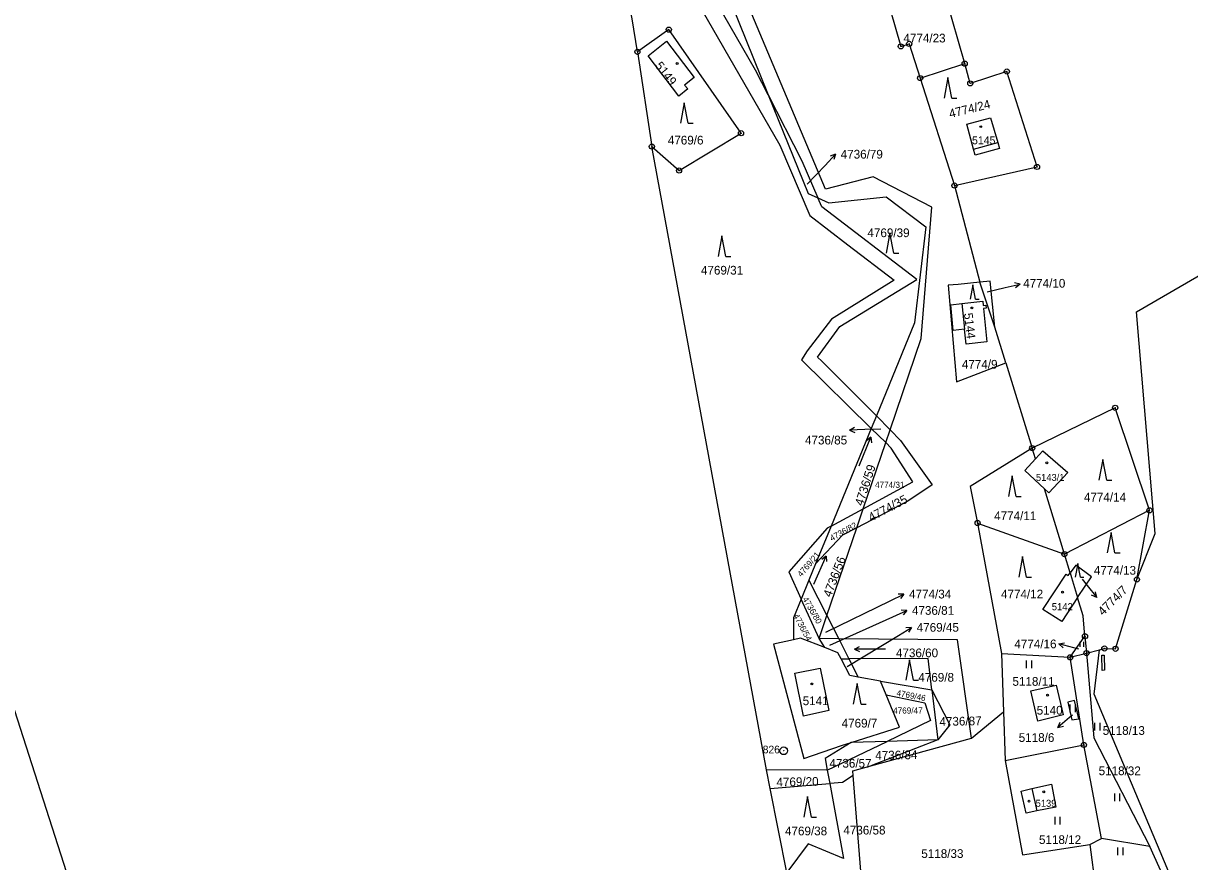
# Model space of a CAD drawing. Extents: x -733394 to -722299, y -1082822 to -1075049.
# Drawn here: x -724816.4 to -724589.1, y -1078801.7 to -1078638.2 of the extents above; entities that cross this region are included whole.
import ezdxf

# ---------------------------------------------------------------- set-up
doc = ezdxf.new("R2010")
doc.units = 0
for name, color, linetype in [('Hranice parcel', 7, 'Continuous'), ('Parcelní čísla', 7, 'Continuous'), ('Pop  PČ popisy', 7, 'Continuous'), ('Vnitřní kresba', 7, 'Continuous'), ('Značky bodu BP', 7, 'Continuous'), ('Značky budov', 7, 'Continuous'), ('Značky kultur', 7, 'Continuous')]:
    doc.layers.add(name, color=color, linetype=linetype)

msp = doc.modelspace()

# ---------------------------------------------------------------- linework, layer by layer
at = {"layer": 'Hranice parcel'}
for p, q in [((-724632.94, -1078646.1), (-724642.48, -1078612.44)), ((-724696.74, -1078643.79), (-724693.92, -1078662.26)), ((-724641.63, -1078648.91), (-724632.94, -1078646.1)), ((-724641.63, -1078648.91), (-724634.94, -1078669.86)), ((-724671.59, -1078783.81), (-724693.92, -1078662.26)), ((-724634.94, -1078669.86), (-724629.96, -1078688.69)), ((-724627.04, -1078697.49), (-724629.96, -1078688.69)), ((-724642.71, -1078696.65), (-724650.15, -1078714.79)), ((-724624.9, -1078704.44), (-724627.04, -1078697.49)), ((-724647.48, -1078717.48), (-724641.43, -1078699.7)), ((-724624.9, -1078704.44), (-724619.78, -1078721.05)), ((-724650.15, -1078714.79), (-724651.15, -1078717.22)), ((-724650.15, -1078714.79), (-724647.48, -1078717.48)), ((-724651.15, -1078717.22), (-724658.97, -1078736.26)), ((-724648.33, -1078719.99), (-724651.15, -1078717.22)), ((-724648.33, -1078719.99), (-724647.48, -1078717.48)), ((-724652.71, -1078732.87), (-724648.33, -1078719.99)), ((-724619.14, -1078723.14), (-724619.78, -1078721.05)), ((-724613.5, -1078741.72), (-724617.36, -1078729)), ((-724658.97, -1078736.26), (-724652.71, -1078732.87)), ((-724653.98, -1078736.57), (-724652.71, -1078732.87)), ((-724596.91, -1078733.18), (-724613.5, -1078741.72)), ((-724599.37, -1078746.67), (-724596.91, -1078733.18)), ((-724658.97, -1078736.26), (-724662, -1078743.63)), ((-724659.79, -1078753.68), (-724653.98, -1078736.57)), ((-724630.43, -1078735.66), (-724613.5, -1078741.72)), ((-724630.43, -1078735.66), (-724625.76, -1078761.1)), ((-724662, -1078743.63), (-724663.29, -1078746.78)), ((-724612.39, -1078745.36), (-724613.5, -1078741.72)), ((-724663.29, -1078746.78), (-724664.82, -1078750.51)), ((-724663.29, -1078746.78), (-724659.79, -1078753.68)), ((-724664.82, -1078750.51), (-724666.31, -1078754.14)), ((-724661.33, -1078758.19), (-724664.82, -1078750.51)), ((-724666.31, -1078754.14), (-724666.33, -1078758.41)), ((-724661.33, -1078758.19), (-724659.79, -1078753.68)), ((-724659.79, -1078753.68), (-724657.5, -1078758.22)), ((-724657.5, -1078758.22), (-724661.33, -1078758.19)), ((-724660.23, -1078759.95), (-724661.33, -1078758.19)), ((-724657.5, -1078758.22), (-724655.52, -1078762.13)), ((-724612.36, -1078761.84), (-724609.49, -1078757.73)), ((-724609.49, -1078757.73), (-724609.2, -1078761.02)), ((-724657.05, -1078762.14), (-724655.52, -1078762.13)), ((-724655.52, -1078762.13), (-724653.72, -1078765.69)), ((-724625.76, -1078761.1), (-724612.36, -1078761.84)), ((-724625.76, -1078761.1), (-724625.36, -1078772.47)), ((-724612.36, -1078761.84), (-724609.2, -1078761.02)), ((-724609.69, -1078778.92), (-724612.36, -1078761.84)), ((-724609.2, -1078761.02), (-724606.67, -1078760.37)), ((-724649.33, -1078766.46), (-724653.72, -1078765.69)), ((-724649.33, -1078766.46), (-724639.33, -1078768.15)), ((-724648.24, -1078769.13), (-724649.33, -1078766.46)), ((-724639.33, -1078768.15), (-724638.15, -1078777.93)), ((-724631.6, -1078777.58), (-724625.36, -1078772.47)), ((-724625.36, -1078772.47), (-724625.02, -1078781.98)), ((-724651.23, -1078782.98), (-724631.6, -1078777.58)), ((-724638.15, -1078777.93), (-724651.23, -1078782.98)), ((-724638.15, -1078777.93), (-724648.08, -1078778.25)), ((-724655.06, -1078778.48), (-724660.15, -1078781.59)), ((-724659.73, -1078783.85), (-724648.08, -1078778.25)), ((-724648.08, -1078778.25), (-724655.06, -1078778.48)), ((-724625.02, -1078781.98), (-724609.69, -1078778.92)), ((-724606.29, -1078797.16), (-724609.69, -1078778.92)), ((-724660.15, -1078781.59), (-724659.73, -1078783.85)), ((-724670.89, -1078787.45), (-724671.59, -1078783.81)), ((-724659.73, -1078783.85), (-724671.59, -1078783.81)), ((-724659.73, -1078783.85), (-724659.25, -1078786.46)), ((-724654.76, -1078783.95), (-724651.23, -1078782.98)), ((-724654.69, -1078784.87), (-724654.76, -1078783.95)), ((-724653.06, -1078805.16), (-724654.69, -1078784.87)), ((-724670.89, -1078787.45), (-724659.25, -1078786.46)), ((-724659.25, -1078786.46), (-724656.56, -1078801.05)), ((-724667.58, -1078803.79), (-724670.89, -1078787.45)), ((-724608.52, -1078798.35), (-724606.29, -1078797.16)), ((-724608.52, -1078798.35), (-724606, -1078817.8)), ((-724596.82, -1078798.71), (-724606.29, -1078797.16)), ((-724589.16, -1078815.74), (-724596.82, -1078798.71))]:
    msp.add_line(p, q, dxfattribs=at)
for points in [[(-724599.37, -1078746.67), (-724595.84, -1078737.71), (-724599.45, -1078694.47), (-724560.15, -1078671.67), (-724562.83, -1078640.08), (-724543.11, -1078617.89), (-724473.19, -1078571.35)], [(-724696.74, -1078643.79), (-724697.78, -1078637.33), (-724708.58, -1078586.53)], [(-724641.43, -1078699.7), (-724639.33, -1078674.1), (-724650.78, -1078668.16), (-724660.09, -1078670.59), (-724683.09, -1078615.87), (-724699.88, -1078601.83)], [(-724702.87, -1078603.11), (-724669, -1078662.01), (-724663.1, -1078675.7), (-724655.69, -1078681.43), (-724646.69, -1078688.32), (-724658.89, -1078695.93), (-724663.64, -1078702.1), (-724664.78, -1078703.83), (-724651.15, -1078717.22)], [(-724694.97, -1078610.36), (-724684.06, -1078620.38), (-724671.23, -1078652.2)], [(-724671.23, -1078652.2), (-724673.69, -1078647.37), (-724694.97, -1078610.36)], [(-724651.35, -1078614.31), (-724649.75, -1078621.09), (-724651.49, -1078621.51), (-724645.39, -1078642.73), (-724643.76, -1078642.24), (-724641.63, -1078648.91)], [(-724693.92, -1078662.26), (-724688.62, -1078666.94), (-724676.54, -1078659.66), (-724690.62, -1078639.47), (-724696.74, -1078643.79)], [(-724685.65, -1078648.8), (-724687.53, -1078650.3), (-724686.93, -1078651.02), (-724688.68, -1078652.42), (-724694.67, -1078644.6), (-724691.04, -1078641.73), (-724685.65, -1078648.8)], [(-724634.94, -1078669.86), (-724618.84, -1078666.23), (-724624.72, -1078647.63), (-724631.85, -1078649.95), (-724632.94, -1078646.1)], [(-724671.23, -1078652.2), (-724663.48, -1078671.44), (-724661.57, -1078672.28)], [(-724671.23, -1078652.2), (-724664.71, -1078665.04), (-724661.57, -1078672.28)], [(-724991.79, -1078657.41), (-724982.38, -1078671.95), (-724923.11, -1078673.76), (-724846.41, -1078684.33), (-724806.95, -1078807.26), (-724802.85, -1078831.58), (-724767.39, -1078874.39), (-724753.08, -1078915.42)], [(-724626.49, -1078661.5), (-724626.15, -1078662.65), (-724630.93, -1078663.92), (-724631.24, -1078662.76), (-724632.53, -1078657.88), (-724627.9, -1078656.65), (-724626.49, -1078661.5)], [(-724650.15, -1078714.79), (-724660.78, -1078704.1), (-724661.62, -1078703.31), (-724657.28, -1078697.35), (-724642.3, -1078688.21), (-724660.81, -1078674.04), (-724661.57, -1078672.28)], [(-724661.57, -1078672.28), (-724659.44, -1078673.22), (-724648.24, -1078672.06), (-724640.52, -1078677.92), (-724642.71, -1078696.65)], [(-724629.96, -1078688.69), (-724634.23, -1078689.13), (-724636.13, -1078689.3), (-724634.54, -1078708.12), (-724624.9, -1078704.44)], [(-724627.04, -1078697.49), (-724627.95, -1078688.48), (-724629.96, -1078688.69)], [(-724633.48, -1078692.85), (-724629.43, -1078692.43), (-724629.35, -1078693.22), (-724628.83, -1078693.16), (-724628.76, -1078693.76), (-724629.29, -1078693.81), (-724628.61, -1078700.33), (-724632.68, -1078700.8), (-724632.98, -1078697.87), (-724635.16, -1078698.1), (-724635.65, -1078693.13), (-724633.48, -1078692.85)], [(-724596.91, -1078733.18), (-724603.6, -1078713.19), (-724619.78, -1078721.05)], [(-724647.48, -1078717.48), (-724645.43, -1078719.54), (-724639.31, -1078728.21), (-724644.02, -1078731.41), (-724653.98, -1078736.57)], [(-724652.71, -1078732.87), (-724643.04, -1078727.62), (-724647.25, -1078721.05), (-724648.33, -1078719.99)], [(-724619.78, -1078721.05), (-724631.86, -1078728.51), (-724630.43, -1078735.66)], [(-724617.36, -1078729), (-724621.19, -1078725.45), (-724619.14, -1078723.14)], [(-724619.14, -1078723.14), (-724617.74, -1078721.56), (-724612.86, -1078725.82), (-724616.53, -1078729.77), (-724617.36, -1078729)], [(-724658.97, -1078736.26), (-724659.72, -1078736.67), (-724667.24, -1078745.18), (-724664.82, -1078750.51)], [(-724653.98, -1078736.57), (-724656.76, -1078738.02), (-724662, -1078743.63)], [(-724610.92, -1078750.21), (-724609.43, -1078747.97), (-724608.22, -1078746.16), (-724611.29, -1078743.88), (-724612.39, -1078745.36)], [(-724610.92, -1078750.21), (-724614.03, -1078754.88), (-724617.74, -1078752.54), (-724613.13, -1078745.64), (-724612.77, -1078745.87), (-724612.39, -1078745.36)], [(-724612.39, -1078745.36), (-724612.11, -1078746.29), (-724610.92, -1078750.21)], [(-724606.67, -1078760.37), (-724605.72, -1078760.12), (-724603.52, -1078760.18), (-724599.37, -1078746.67)], [(-724609.49, -1078757.73), (-724609.84, -1078753.76), (-724610.92, -1078750.21)], [(-724666.33, -1078758.41), (-724670.22, -1078759.25), (-724664.29, -1078781.55), (-724656.95, -1078779.06), (-724655.06, -1078778.48)], [(-724660.23, -1078759.95), (-724664.93, -1078758.11), (-724666.33, -1078758.41)], [(-724631.6, -1078777.58), (-724634.33, -1078758.43), (-724657.5, -1078758.22)], [(-724657.05, -1078762.14), (-724657.66, -1078760.96), (-724660.23, -1078759.95)], [(-724639.33, -1078768.15), (-724640.06, -1078762.09), (-724655.52, -1078762.13)], [(-724609.2, -1078761.02), (-724607.77, -1078777.52), (-724596.82, -1078798.71)], [(-724566.07, -1078837.58), (-724567.64, -1078835.84), (-724586.55, -1078815.13), (-724590.61, -1078809.77), (-724607.71, -1078769.03), (-724606.67, -1078760.37)], [(-724661.12, -1078763.95), (-724659.42, -1078772.24), (-724664.36, -1078773.33), (-724666.07, -1078764.96), (-724661.12, -1078763.95)], [(-724653.72, -1078765.69), (-724655.35, -1078765.4), (-724657.05, -1078762.14)], [(-724639.33, -1078768.15), (-724635.82, -1078775.02), (-724638.15, -1078777.93)], [(-724620.06, -1078768.4), (-724615.13, -1078767.24), (-724613.76, -1078773.06), (-724618.68, -1078774.27), (-724620.06, -1078768.4)], [(-724655.06, -1078778.48), (-724645.66, -1078775.47), (-724648.24, -1078769.13)], [(-724648.24, -1078769.13), (-724640.69, -1078770.72), (-724639.61, -1078774.18), (-724648.08, -1078778.25)], [(-724610.69, -1078773.83), (-724611.53, -1078770.26), (-724612.85, -1078770.57), (-724612.03, -1078774.04), (-724610.69, -1078773.83)], [(-724625.02, -1078781.98), (-724621.68, -1078800.32), (-724608.52, -1078798.35)], [(-724654.69, -1078784.87), (-724656.76, -1078786.25), (-724659.25, -1078786.46)], [(-724618.9, -1078791.8), (-724620.96, -1078792.2), (-724621.94, -1078787.92), (-724619.85, -1078787.44), (-724616.01, -1078786.56), (-724615.17, -1078791.08), (-724618.9, -1078791.8)], [(-724656.56, -1078801.05), (-724663.45, -1078798.21), (-724667.58, -1078803.79)]]:
    msp.add_lwpolyline(points, dxfattribs=at)
at = {"layer": 'Pop  PČ popisy'}
for p, q in [((-724660.17, -1078665.93), (-724658.12, -1078663.74)), ((-724658.12, -1078663.74), (-724659.17, -1078664.13)), ((-724658.12, -1078663.74), (-724658.44, -1078664.81)), ((-724663.67, -1078669.62), (-724660.17, -1078665.93)), ((-724625.07, -1078689.76), (-724622.15, -1078689.08)), ((-724622.15, -1078689.08), (-724623.23, -1078688.82)), ((-724622.15, -1078689.08), (-724623.01, -1078689.8)), ((-724628.57, -1078690.56), (-724625.07, -1078689.76)), ((-724655.39, -1078717.54), (-724654.41, -1078717)), ((-724652.39, -1078717.43), (-724655.39, -1078717.54)), ((-724655.39, -1078717.54), (-724654.37, -1078718)), ((-724649.31, -1078717.35), (-724652.39, -1078717.43)), ((-724610.04, -1078746.62), (-724609.06, -1078747.84)), ((-724609.06, -1078747.84), (-724607.17, -1078750.17)), ((-724647.48, -1078750.83), (-724644.78, -1078749.51)), ((-724644.78, -1078749.51), (-724645.9, -1078749.5)), ((-724644.78, -1078749.51), (-724645.46, -1078750.4)), ((-724607.17, -1078750.17), (-724608.19, -1078749.71)), ((-724607.17, -1078750.17), (-724607.41, -1078749.08)), ((-724659.98, -1078756.93), (-724647.48, -1078750.83)), ((-724646.95, -1078753.94), (-724644.21, -1078752.72)), ((-724644.21, -1078752.72), (-724645.33, -1078752.67)), ((-724644.21, -1078752.72), (-724644.92, -1078753.58)), ((-724659.2, -1078759.5), (-724646.95, -1078753.94)), ((-724655.86, -1078763.63), (-724645.85, -1078757.56)), ((-724645.85, -1078757.56), (-724643.28, -1078756.01)), ((-724643.28, -1078756.01), (-724644.39, -1078756.1)), ((-724643.28, -1078756.01), (-724643.88, -1078756.96)), ((-724614.58, -1078759.22), (-724613.48, -1078759)), ((-724611.68, -1078760), (-724614.58, -1078759.22)), ((-724614.58, -1078759.22), (-724613.74, -1078759.97)), ((-724610.7, -1078760.26), (-724611.68, -1078760)), ((-724611.93, -1078773.09), (-724612.5, -1078773.57)), ((-724612.5, -1078773.57), (-724614.8, -1078775.5)), ((-724614.8, -1078775.5), (-724614.35, -1078774.47)), ((-724614.8, -1078775.5), (-724613.71, -1078775.24))]:
    msp.add_line(p, q, dxfattribs=at)
at = {"layer": 'Vnitřní kresba'}
for p, q in [((-724631.24, -1078662.76), (-724626.49, -1078661.5)), ((-724633.48, -1078692.85), (-724632.98, -1078697.87)), ((-724606.19, -1078761.43), (-724605.74, -1078761.42)), ((-724606.16, -1078764.38), (-724606.19, -1078761.43)), ((-724605.74, -1078761.42), (-724605.72, -1078764.37)), ((-724605.72, -1078764.37), (-724606.16, -1078764.38)), ((-724619.85, -1078787.44), (-724618.9, -1078791.8))]:
    msp.add_line(p, q, dxfattribs=at)
at = {"layer": 'Značky bodu BP'}
for centre, radius in [((-724690.62, -1078639.47), 0.5), ((-724690.62, -1078639.47), 0.0303), ((-724696.74, -1078643.79), 0.5), ((-724696.74, -1078643.79), 0.0303), ((-724645.39, -1078642.73), 0.5), ((-724645.39, -1078642.73), 0.0303), ((-724643.76, -1078642.24), 0.5), ((-724643.76, -1078642.24), 0.0303), ((-724632.94, -1078646.1), 0.5), ((-724632.94, -1078646.1), 0.0303), ((-724641.63, -1078648.91), 0.5), ((-724624.72, -1078647.63), 0.5), ((-724624.72, -1078647.63), 0.0303), ((-724641.63, -1078648.91), 0.0303), ((-724631.85, -1078649.95), 0.5), ((-724631.85, -1078649.95), 0.0303), ((-724676.54, -1078659.66), 0.5), ((-724676.54, -1078659.66), 0.0303), ((-724693.92, -1078662.26), 0.5), ((-724693.92, -1078662.26), 0.0303), ((-724688.62, -1078666.94), 0.5), ((-724618.84, -1078666.23), 0.5), ((-724618.84, -1078666.23), 0.0303), ((-724688.62, -1078666.94), 0.0303), ((-724634.94, -1078669.86), 0.5), ((-724634.94, -1078669.86), 0.0303), ((-724603.6, -1078713.19), 0.5), ((-724603.6, -1078713.19), 0.0303), ((-724619.78, -1078721.05), 0.5), ((-724619.78, -1078721.05), 0.0303), ((-724596.91, -1078733.18), 0.5), ((-724596.91, -1078733.18), 0.0303), ((-724630.43, -1078735.66), 0.5), ((-724630.43, -1078735.66), 0.0303), ((-724613.5, -1078741.72), 0.5), ((-724613.5, -1078741.72), 0.0303), ((-724599.37, -1078746.67), 0.5), ((-724599.37, -1078746.67), 0.0303), ((-724609.49, -1078757.73), 0.5), ((-724609.49, -1078757.73), 0.0303), ((-724605.72, -1078760.12), 0.5), ((-724603.52, -1078760.18), 0.5), ((-724612.36, -1078761.84), 0.5), ((-724612.36, -1078761.84), 0.0303), ((-724609.2, -1078761.02), 0.5), ((-724609.2, -1078761.02), 0.0303), ((-724605.72, -1078760.12), 0.0303), ((-724603.52, -1078760.18), 0.0303), ((-724668.21, -1078780.07), 0.75), ((-724668.21, -1078780.07), 0.03), ((-724609.69, -1078778.92), 0.5), ((-724609.69, -1078778.92), 0.0303)]:
    msp.add_circle(centre, radius, dxfattribs=at)
at = {"layer": 'Značky budov'}
for centre in [(-724689, -1078646.07), (-724629.82, -1078658.38), (-724631.53, -1078693.73), (-724616.93, -1078723.92), (-724613.86, -1078749.15), (-724662.73, -1078767.03), (-724616.78, -1078769.21), (-724617.53, -1078788.06), (-724620.4, -1078789.88)]:
    msp.add_circle(centre, 0.175, dxfattribs=at)
at = {"layer": 'Značky kultur'}
for p, q in [((-724636.21, -1078648.82), (-724636.96, -1078652.82)), ((-724635.46, -1078652.82), (-724636.21, -1078648.82)), ((-724635.46, -1078652.82), (-724634.46, -1078652.82)), ((-724687.61, -1078653.72), (-724688.36, -1078657.72)), ((-724686.86, -1078657.72), (-724687.61, -1078653.72)), ((-724686.86, -1078657.72), (-724685.86, -1078657.72)), ((-724680.27, -1078679.67), (-724681.02, -1078683.67)), ((-724679.52, -1078683.67), (-724680.27, -1078679.67)), ((-724647.51, -1078679.07), (-724648.26, -1078683.07)), ((-724646.76, -1078683.07), (-724647.51, -1078679.07)), ((-724679.52, -1078683.67), (-724678.52, -1078683.67)), ((-724646.76, -1078683.07), (-724645.76, -1078683.07)), ((-724631.33, -1078689.24), (-724631.85, -1078692.04)), ((-724630.81, -1078692.04), (-724631.33, -1078689.24)), ((-724630.81, -1078692.04), (-724630.11, -1078692.04)), ((-724653.48, -1078724.49), (-724651.23, -1078718.93)), ((-724651.23, -1078718.93), (-724652.06, -1078719.64)), ((-724651.23, -1078718.93), (-724651.13, -1078720.02)), ((-724606.01, -1078723.28), (-724606.76, -1078727.28)), ((-724605.26, -1078727.28), (-724606.01, -1078723.28)), ((-724623.67, -1078726.49), (-724624.42, -1078730.49)), ((-724622.92, -1078730.49), (-724623.67, -1078726.49)), ((-724605.26, -1078727.28), (-724604.26, -1078727.28)), ((-724622.92, -1078730.49), (-724621.92, -1078730.49)), ((-724604.41, -1078737.49), (-724605.16, -1078741.49)), ((-724603.66, -1078741.49), (-724604.41, -1078737.49)), ((-724603.66, -1078741.49), (-724602.66, -1078741.49)), ((-724662.36, -1078747.57), (-724659.93, -1078742.09)), ((-724659.93, -1078742.09), (-724660.78, -1078742.78)), ((-724659.93, -1078742.09), (-724659.86, -1078743.18)), ((-724621.65, -1078742.19), (-724622.4, -1078746.19)), ((-724620.9, -1078746.19), (-724621.65, -1078742.19)), ((-724610.89, -1078743.55), (-724611.39, -1078746.23)), ((-724610.39, -1078746.23), (-724610.89, -1078743.55)), ((-724620.9, -1078746.19), (-724619.9, -1078746.19)), ((-724610.39, -1078746.23), (-724609.72, -1078746.23)), ((-724654.4, -1078760.23), (-724653.42, -1078759.73)), ((-724610.41, -1078759.81), (-724610.41, -1078758.81)), ((-724609.74, -1078759.81), (-724609.74, -1078758.81)), ((-724648.4, -1078760.23), (-724654.4, -1078760.23)), ((-724654.4, -1078760.23), (-724653.42, -1078760.73)), ((-724643.69, -1078762.3), (-724644.44, -1078766.3)), ((-724642.94, -1078766.3), (-724643.69, -1078762.3)), ((-724620.88, -1078763.93), (-724620.88, -1078762.43)), ((-724619.88, -1078763.93), (-724619.88, -1078762.43)), ((-724642.94, -1078766.3), (-724641.94, -1078766.3)), ((-724653.9, -1078766.97), (-724654.65, -1078770.97)), ((-724653.15, -1078770.97), (-724653.9, -1078766.97)), ((-724653.15, -1078770.97), (-724652.15, -1078770.97)), ((-724612.36, -1078772.55), (-724612.36, -1078771.05)), ((-724611.36, -1078772.55), (-724611.36, -1078771.05)), ((-724607.55, -1078776.11), (-724607.55, -1078774.61)), ((-724606.55, -1078776.11), (-724606.55, -1078774.61)), ((-724663.56, -1078789), (-724664.31, -1078793)), ((-724662.81, -1078793), (-724663.56, -1078789)), ((-724603.67, -1078789.87), (-724603.67, -1078788.37)), ((-724602.67, -1078789.87), (-724602.67, -1078788.37)), ((-724662.81, -1078793), (-724661.81, -1078793)), ((-724615.33, -1078794.42), (-724615.33, -1078792.92)), ((-724614.33, -1078794.42), (-724614.33, -1078792.92)), ((-724603.06, -1078800.44), (-724603.06, -1078798.94)), ((-724602.06, -1078800.44), (-724602.06, -1078798.94))]:
    msp.add_line(p, q, dxfattribs=at)

# ---------------------------------------------------------------- texts
at = {"layer": 'Parcelní čísla'}
for s, height, p in [('4774/23', 1.7, (-724644.88, -1078641.96)), ('4769/6', 1.7, (-724690.81, -1078661.86)), ('5145', 1.53, (-724631.51, -1078661.81)), ('4736/79', 1.7, (-724657.11, -1078664.6)), ('4769/39', 1.7, (-724651.9, -1078679.92)), ('4769/31', 1.7, (-724684.35, -1078687.22)), ('4774/10', 1.7, (-724621.54, -1078689.77)), ('4774/9', 1.7, (-724633.49, -1078705.56)), ('4736/85', 1.7, (-724664.07, -1078720.34)), ('4774/31', 1.19, (-724650.42, -1078728.8)), ('5143/1', 1.36, (-724619.05, -1078727.45)), ('4774/14', 1.7, (-724609.7, -1078731.47)), ('4774/11', 1.7, (-724627.2, -1078735.1)), ('4774/13', 1.7, (-724607.76, -1078745.73)), ('4774/34', 1.7, (-724643.78, -1078750.36)), ('4774/12', 1.7, (-724625.86, -1078750.36)), ('4736/81', 1.7, (-724643.22, -1078753.55)), ('5142', 1.38, (-724615.97, -1078752.66)), ('4769/45', 1.7, (-724642.29, -1078756.85)), ('4774/16', 1.7, (-724623.26, -1078760.08)), ('4736/60', 1.7, (-724646.34, -1078761.83)), ('4769/8', 1.7, (-724641.98, -1078766.59)), ('5118/11', 1.7, (-724623.63, -1078767.39)), ('5141', 1.7, (-724664.52, -1078771.17)), ('4769/47', 1.19, (-724646.89, -1078772.81)), ('5140', 1.7, (-724618.91, -1078773.01)), ('4769/7', 1.7, (-724656.93, -1078775.53)), ('5118/13', 1.7, (-724606.04, -1078776.96)), ('5118/6', 1.7, (-724622.41, -1078778.33)), ('4736/57', 1.7, (-724659.31, -1078783.35)), ('5118/32', 1.7, (-724606.83, -1078784.82)), ('5139', 1.36, (-724619.11, -1078790.98)), ('4769/38', 1.7, (-724667.97, -1078796.55)), ('4736/58', 1.7, (-724656.59, -1078796.38)), ('5118/12', 1.7, (-724618.46, -1078798.24)), ('5118/33', 1.7, (-724641.4, -1078800.96))]:
    msp.add_text(s, height=height, dxfattribs=at).set_placement(p)
for s, height, rotation, p in [('5149', 1.7, 308, (-724693.4, -1078646.54)), ('4774/24', 1.7, 14, (-724635.77, -1078656.72)), ('5144', 1.7, 277, (-724633.1, -1078694.8)), ('4736/59', 1.7, 72, (-724652.8, -1078732.43)), ('4774/35', 1.7, 28, (-724651.16, -1078735.43)), ('4736/82', 1.19, 29, (-724658.84, -1078739.25)), ('4769/21', 1.19, 49, (-724664.8, -1078746.26)), ('4736/56', 1.7, 69, (-724659.02, -1078750.26)), ('4774/7', 1.7, 45, (-724605.97, -1078753.81)), ('4736/80', 1.19, 300, (-724664.61, -1078750.47)), ('4736/54', 1.19, 298, (-724666.4, -1078753.73)), ('4769/46', 1.19, 349, (-724646.31, -1078769.32)), ('4736/87', 1.7, 1, (-724637.85, -1078775.21)), ('4736/84', 1.7, 1, (-724650.36, -1078781.82)), ('4769/20', 1.7, 1, (-724669.62, -1078787.02))]:
    msp.add_text(s, height=height, rotation=rotation, dxfattribs=at).set_placement(p)
at = {"layer": 'Značky bodu BP'}
msp.add_text('826', height=1.5, dxfattribs=at).set_placement((-724672.31, -1078780.57))

doc.saveas('drawing.dxf')
